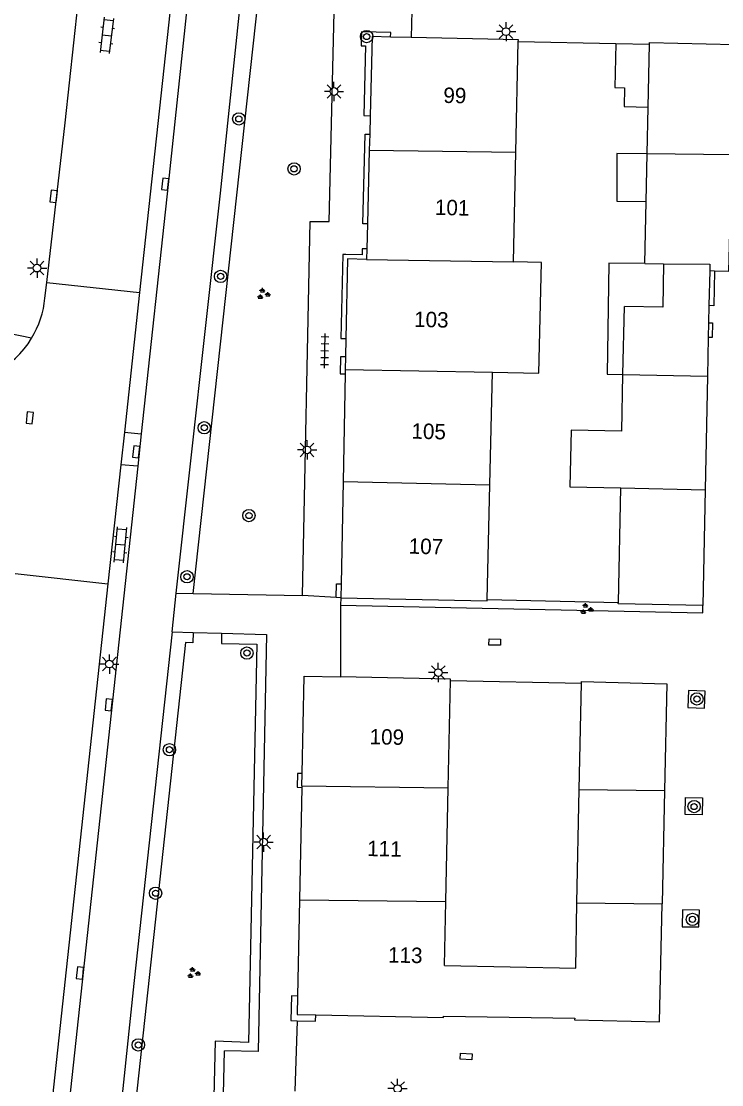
# Model space of a CAD drawing. Extents: x 132999 to 136000, y 398499 to 400501.
# Drawn here: x 134884.9 to 134930.3, y 398919.6 to 398988.5 of the extents above; entities that cross this region are included whole.
import ezdxf

# ---------------------------------------------------------------- set-up
doc = ezdxf.new("R2010")
doc.units = 0
for name, color, linetype in [('gg-afsc-muur', 7, 'Continuous'), ('gg-anno-huisnummerreeks BGT', 7, 'Continuous'), ('gg-bbg-bijgebouw', 7, 'Continuous'), ('gg-bbg-gedigitaliseerde bebouwing', 7, 'Continuous'), ('gg-bbg-gedigitaliseerde bijgebouw', 7, 'Continuous'), ('gg-bbg-hoofdgebouw', 7, 'Continuous'), ('gg-bbg-luifel en loopbrug', 7, 'Continuous'), ('gg-bbg-tussenscheiding', 7, 'Continuous'), ('gg-knt-verharding', 7, 'Continuous'), ('gt-grn-groengrens', 7, 'Continuous'), ('gt-grn-weggrens', 7, 'Continuous'), ('gt-symb-boom', 7, 'Continuous'), ('gt-symb-groenvak', 7, 'Continuous'), ('gt-symb-klinker verharding', 7, 'Continuous'), ('gt-symb-kolk', 7, 'Continuous'), ('gt-symb-kolk center center', 7, 'Continuous'), ('gt-symb-lichtmast', 7, 'Continuous'), ('gt-symb-tegel verharding', 7, 'Continuous')]:
    doc.layers.add(name, color=color, linetype=linetype)

# ---------------------------------------------------------------- blocks, each defined once
blk = doc.blocks.new('gt0-LMAST')
at = {"layer": 'gt-symb-lichtmast'}
for p, q in [((-0.182, 0.173), (-0.447, 0.438)), ((-0.005, 0.246), (-0.005, 0.621)), ((0.172, 0.173), (0.437, 0.438)), ((-0.255, -0.004), (-0.63, -0.004)), ((-0.182, -0.181), (-0.447, -0.446)), ((-0.005, -0.254), (-0.005, -0.629)), ((0.437, -0.446), (0.172, -0.181)), ((0.245, -0.004), (0.62, -0.004))]:
    blk.add_line(p, q, dxfattribs=at)
blk.add_circle((-0.005, -0.004), 0.25, dxfattribs=at)
blk = doc.blocks.new('gt0-KOLKCC')
at = {"layer": 'gt-symb-kolk center center'}
blk.add_lwpolyline([(-0.375, 0.2), (0.375, 0.2), (0.375, -0.2), (-0.375, -0.2)], close=True, dxfattribs=at)
blk = doc.blocks.new('gt0-BOOM')
at = {"layer": 'gt-symb-boom'}
for radius in [0.4, 0.2]:
    blk.add_circle((0, 0), radius, dxfattribs=at)
blk = doc.blocks.new('gt0-GRVAK')
at = {"layer": 'gt-symb-groenvak'}
for p, q in [((-0.11, 0.189), (-0.228, 0.24)), ((-0.182, 0.153), (0.088, 0.153)), ((-0.091, 0.211), (-0.156, 0.322)), ((-0.047, 0.214), (-0.047, 0.393)), ((-0.004, 0.211), (0.061, 0.322)), ((0.015, 0.189), (0.133, 0.24)), ((0.262, -0.052), (0.197, 0.059)), ((0.305, -0.049), (0.305, 0.13)), ((0.349, -0.052), (0.414, 0.059)), ((-0.245, -0.228), (-0.363, -0.177)), ((-0.318, -0.264), (-0.047, -0.264)), ((-0.226, -0.206), (-0.291, -0.095)), ((-0.183, -0.203), (-0.183, -0.024)), ((-0.139, -0.206), (-0.074, -0.095)), ((-0.12, -0.228), (-0.002, -0.177)), ((0.243, -0.074), (0.125, -0.023)), ((0.17, -0.11), (0.441, -0.11)), ((0.368, -0.074), (0.486, -0.023))]:
    blk.add_line(p, q, dxfattribs=at)
blk = doc.blocks.new('gt0-KOLK')
at = {"layer": 'gt-symb-kolk'}
blk.add_lwpolyline([(0, 0), (0.375, 0), (0.375, 0.4), (-0.375, 0.4), (-0.375, 0), (0, 0)], dxfattribs=at)
blk = doc.blocks.new('gt0-TEG1')
at = {"layer": 'gt-symb-tegel verharding'}
for p, q in [((-1.125, 0), (1.125, 0)), ((-0.9, -0.25), (-0.9, 0.25)), ((-0.45, -0.25), (-0.45, 0.25)), ((0, -0.25), (0, 0.25)), ((0.45, -0.25), (0.45, 0.25)), ((0.9, -0.25), (0.9, 0.25))]:
    blk.add_line(p, q, dxfattribs=at)
blk = doc.blocks.new('gt0-KL1')
at = {"layer": 'gt-symb-klinker verharding'}
for p, q in [((-1.15, 0.3), (1.15, 0.3)), ((-1, -0.3), (-1, 0.3)), ((-0.5, 0.3), (-0.5, 0.45)), ((0, -0.3), (0, 0.3)), ((0.5, 0.3), (0.5, 0.45)), ((1, -0.3), (1, 0.3)), ((-1.15, -0.3), (1.15, -0.3)), ((-0.5, -0.45), (-0.5, -0.3)), ((0.5, -0.45), (0.5, -0.3))]:
    blk.add_line(p, q, dxfattribs=at)

msp = doc.modelspace()

# ---------------------------------------------------------------- linework, layer by layer
at = {"layer": 'gg-afsc-muur'}
for p, q in [((134917.158, 398987.2), (134923.487, 398987.066)), ((134915.142, 398951.039), (134923.642, 398950.849)), ((134912.768, 398945.78), (134921.248, 398945.62))]:
    msp.add_line(p, q, dxfattribs=at)
at = {"layer": 'gg-bbg-bijgebouw'}
for p, q in [((134925.578, 398982.947), (134925.668, 398987.02)), ((134925.512, 398979.925), (134925.578, 398982.947)), ((134925.444, 398976.835), (134925.512, 398979.925)), ((134925.355, 398972.806), (134925.444, 398976.835)), ((134929.56, 398972.33), (134929.514, 398970.08)), ((134929.88, 398972.322), (134929.56, 398972.33)), ((134923.941, 398965.615), (134924.03, 398970.014)), ((134929.514, 398970.08), (134929.492, 398968.961)), ((134929.492, 398968.961), (134929.473, 398968.011)), ((134929.473, 398968.011), (134929.422, 398965.518)), ((134923.867, 398961.945), (134923.941, 398965.615)), ((134929.422, 398965.518), (134929.272, 398958.152)), ((134923.642, 398950.849), (134923.792, 398958.274)), ((134929.272, 398958.152), (134929.12, 398950.64)), ((134926.639, 398938.666), (134926.478, 398931.323))]:
    msp.add_line(p, q, dxfattribs=at)
for points in [[(134925.668, 398987.02), (134925.67, 398987.12), (134931.16, 398987), (134930.98, 398979.858)], [(134930.98, 398979.858), (134930.79, 398972.3), (134929.88, 398972.322)], [(134929.12, 398950.64), (134923.64, 398950.75), (134923.642, 398950.849)], [(134921.248, 398945.62), (134921.25, 398945.72), (134926.79, 398945.57), (134926.639, 398938.666)]]:
    msp.add_lwpolyline(points, dxfattribs=at)
at = {"layer": 'gg-bbg-gedigitaliseerde bebouwing'}
for p, q in [((134912.619, 398938.84), (134912.768, 398945.78)), ((134912.461, 398931.471), (134912.619, 398938.84)), ((134912.372, 398927.327), (134912.461, 398931.471)), ((134920.876, 398927.137), (134920.961, 398931.381)), ((134912.372, 398927.327), (134920.876, 398927.137))]:
    msp.add_line(p, q, dxfattribs=at)
msp.add_lwpolyline([(134915.492, 398965.764), (134918.494, 398965.693), (134918.665, 398972.88), (134916.843, 398972.923)], dxfattribs=at)
at = {"layer": 'gg-bbg-gedigitaliseerde bijgebouw'}
for p, q in [((134925.355, 398972.806), (134926.569, 398972.795)), ((134921.109, 398938.734), (134921.248, 398945.62)), ((134920.961, 398931.381), (134921.109, 398938.734))]:
    msp.add_line(p, q, dxfattribs=at)
for points in [[(134926.569, 398972.795), (134926.532, 398969.981), (134924.03, 398970.014)], [(134923.867, 398961.945), (134920.587, 398962.018), (134920.505, 398958.347), (134923.792, 398958.274)]]:
    msp.add_lwpolyline(points, dxfattribs=at)
at = {"layer": 'gg-bbg-hoofdgebouw'}
for p, q in [((134910.208, 398987.454), (134908.88, 398987.483)), ((134917, 398980.029), (134917.158, 398987.2)), ((134907.556, 398982.387), (134907.527, 398981.188)), ((134907.527, 398981.188), (134907.502, 398980.145)), ((134907.502, 398980.145), (134907.386, 398975.379)), ((134916.843, 398972.923), (134917, 398980.029)), ((134907.386, 398975.379), (134907.347, 398973.76)), ((134907.347, 398973.76), (134907.33, 398973.06)), ((134906.09, 398973.09), (134905.987, 398967.951)), ((134906.09, 398973.1), (134906.09, 398973.09)), ((134907.33, 398973.06), (134906.09, 398973.1)), ((134905.987, 398967.951), (134905.962, 398966.751)), ((134905.962, 398966.751), (134905.946, 398965.933)), ((134905.94, 398965.652), (134905.801, 398958.674)), ((134905.946, 398965.933), (134905.94, 398965.652)), ((134915.319, 398958.462), (134915.492, 398965.764)), ((134905.801, 398958.674), (134905.668, 398952.05)), ((134915.142, 398951.039), (134915.319, 398958.462)), ((134905.668, 398952.05), (134905.65, 398951.15)), ((134903.127, 398938.957), (134903.143, 398939.761)), ((134903.125, 398938.861), (134902.979, 398931.571)), ((134903.127, 398938.957), (134903.125, 398938.861)), ((134902.979, 398931.571), (134902.854, 398925.34))]:
    msp.add_line(p, q, dxfattribs=at)
for points in [[(134908.88, 398987.483), (134907.68, 398987.51), (134907.556, 398982.387)], [(134917.158, 398987.2), (134917.16, 398987.3), (134910.208, 398987.454)], [(134905.65, 398951.15), (134915.14, 398950.94), (134915.142, 398951.039)], [(134903.143, 398939.761), (134903.27, 398946.06), (134905.634, 398946.015)], [(134912.768, 398945.78), (134912.77, 398945.88), (134905.634, 398946.015)], [(134904.03, 398924.115), (134912.3, 398923.94), (134912.301, 398924.039), (134920.811, 398923.899), (134920.81, 398923.8), (134926.31, 398923.67), (134926.478, 398931.323)], [(134902.854, 398925.34), (134902.83, 398924.14), (134904.03, 398924.115)]]:
    msp.add_lwpolyline(points, dxfattribs=at)
at = {"layer": 'gg-bbg-luifel en loopbrug'}
msp.add_line((134923.487, 398987.066), (134925.668, 398987.02), dxfattribs=at)
for points in [[(134923.487, 398987.066), (134923.424, 398984.208), (134924.035, 398984.195), (134924.008, 398982.982), (134925.578, 398982.947)], [(134925.512, 398979.925), (134923.554, 398979.933), (134923.54, 398976.843), (134925.444, 398976.835)], [(134925.355, 398972.806), (134923.017, 398972.837), (134922.922, 398965.628), (134923.941, 398965.615)]]:
    msp.add_lwpolyline(points, dxfattribs=at)
at = {"layer": 'gg-bbg-tussenscheiding'}
for p, q in [((134907.502, 398980.145), (134917, 398980.029)), ((134930.98, 398979.858), (134925.512, 398979.925)), ((134907.33, 398973.06), (134916.843, 398972.923)), ((134905.946, 398965.933), (134915.492, 398965.764)), ((134923.941, 398965.615), (134929.422, 398965.518)), ((134905.801, 398958.674), (134915.319, 398958.462)), ((134923.792, 398958.274), (134929.272, 398958.152)), ((134903.127, 398938.957), (134912.619, 398938.84)), ((134921.109, 398938.734), (134926.639, 398938.666)), ((134902.979, 398931.571), (134912.461, 398931.471)), ((134920.961, 398931.381), (134926.478, 398931.323))]:
    msp.add_line(p, q, dxfattribs=at)
msp.add_lwpolyline([(134926.569, 398972.795), (134929.569, 398972.768), (134929.56, 398972.33)], dxfattribs=at)
at = {"layer": 'gg-knt-verharding'}
for p, q in [((134895.703, 398999.603), (134892.606, 398970.93)), ((134910.47, 398997.46), (134910.208, 398987.454)), ((134886.598, 398971.58), (134887.789, 398981.927)), ((134885.618, 398967.966), (134870.125, 398971.23)), ((134886.481, 398970.567), (134886.598, 398971.58)), ((134886.598, 398971.58), (134892.606, 398970.93)), ((134892.606, 398970.93), (134891.627, 398961.873)), ((134891.627, 398961.873), (134891.399, 398959.76)), ((134891.627, 398961.873), (134892.72, 398961.761)), ((134892.72, 398961.761), (134892.494, 398959.675)), ((134891.399, 398959.76), (134890.567, 398952.054)), ((134892.494, 398959.675), (134891.399, 398959.76)), ((134884.555, 398952.715), (134890.567, 398952.054)), ((134890.567, 398952.054), (134883.722, 398889.003)), ((134894.72, 398948.936), (134894.984, 398951.452)), ((134894.984, 398951.452), (134896.093, 398951.43)), ((134896.093, 398951.43), (134903.182, 398951.29)), ((134905.65, 398951.15), (134905.35, 398951.156)), ((134905.65, 398951.15), (134905.632, 398950.667)), ((134905.632, 398950.667), (134905.634, 398946.015)), ((134894.72, 398948.936), (134896.095, 398948.897)), ((134896.095, 398948.897), (134897.933, 398948.845)), ((134902.818, 398923.74), (134902.677, 398919.178)), ((134897.303, 398884.551), (134898.116, 398921.798))]:
    msp.add_line(p, q, dxfattribs=at)
for points in [[(134894.984, 398951.452), (134897.851, 398977.359), (134899.386, 398992.003), (134902.244, 399018.615)], [(134896.793, 398999.485), (134896.001, 398992.394), (134894.472, 398977.931), (134892.72, 398961.761)], [(134903.182, 398951.29), (134903.663, 398975.521), (134904.894, 398975.536), (134905.244, 398990.026), (134907.769, 398989.982), (134908.042, 399000)], [(134887.789, 398981.927), (134888.913, 398992.302), (134887.875, 398992.447), (134888.058, 398993.714), (134889.006, 398993.651), (134889.371, 398997.019)], [(134908.88, 398987.483), (134908.887, 398987.777), (134906.987, 398987.823), (134906.966, 398986.923), (134907.265, 398986.916), (134907.156, 398982.397), (134907.556, 398982.387)], [(134907.386, 398975.379), (134907.086, 398975.387), (134907.227, 398981.195), (134907.527, 398981.188)], [(134905.988, 398973.393), (134905.776, 398973.397), (134905.667, 398967.957), (134905.987, 398967.951)], [(134907.347, 398973.76), (134907.047, 398973.767), (134907.037, 398973.367), (134905.988, 398973.393)], [(134929.88, 398972.322), (134929.834, 398970.074), (134929.514, 398970.08)], [(134929.492, 398968.961), (134929.742, 398968.956), (134929.722, 398968.006), (134929.473, 398968.011)], [(134905.962, 398966.751), (134905.643, 398966.758), (134905.62, 398965.658), (134905.94, 398965.652)], [(134892.494, 398959.675), (134887.072, 398909.461), (134885.273, 398893.032)], [(134905.35, 398951.156), (134905.368, 398952.056), (134905.668, 398952.05)], [(134905.632, 398950.667), (134929.125, 398950.179), (134929.12, 398950.64)], [(134894.72, 398948.936), (134892.251, 398926.153), (134890.436, 398908.836)], [(134897.933, 398948.845), (134900.84, 398948.762), (134900.296, 398921.738), (134898.116, 398921.798)], [(134928.141, 398944.034), (134929.234, 398943.993), (134929.273, 398945.102), (134928.18, 398945.143), (134928.141, 398944.034)], [(134903.143, 398939.761), (134902.844, 398939.767), (134902.826, 398938.867), (134903.125, 398938.861)], [(134929.068, 398937.089), (134927.964, 398937.112), (134927.992, 398938.211), (134929.099, 398938.179), (134929.068, 398937.089)], [(134927.768, 398929.833), (134928.866, 398929.82), (134928.893, 398930.914), (134927.807, 398930.932), (134927.768, 398929.833)], [(134902.854, 398925.34), (134902.454, 398925.348), (134902.422, 398923.748), (134902.818, 398923.74)], [(134902.818, 398923.74), (134904.022, 398923.716), (134904.03, 398924.115)]]:
    msp.add_lwpolyline(points, dxfattribs=at)
for centre, radius, start, end in [((134880.432, 398971.13), 6.075, 328.61003, 354.67875), ((134880.41, 398971.136), 6.097, 266.2131, 328.67594)]:
    msp.add_arc(centre, radius, start, end, dxfattribs=at)
at = {"layer": 'gt-grn-groengrens'}
msp.add_line((134896.093, 398951.43), (134903.427, 399018.486), dxfattribs=at)
for points in [[(134896.095, 398948.897), (134896.063, 398948.238), (134895.595, 398948.25), (134888.834, 398885.91)], [(134897.933, 398948.845), (134897.933, 398948.191), (134900.214, 398948.133), (134899.674, 398922.33), (134897.504, 398922.408), (134896.636, 398885.268)]]:
    msp.add_lwpolyline(points, dxfattribs=at)
at = {"layer": 'gt-grn-weggrens'}
msp.add_line((134905.35, 398951.156), (134903.182, 398951.29), dxfattribs=at)

# ---------------------------------------------------------------- block references
at = {"layer": 'gt-symb-boom'}
for p in [(134907.33, 398987.514), (134899.046, 398982.181), (134902.626, 398978.942), (134897.867, 398971.973), (134896.808, 398962.164), (134899.702, 398956.477), (134895.687, 398952.508), (134899.571, 398947.565), (134928.736, 398944.591), (134894.548, 398941.304), (134928.551, 398937.62), (134893.648, 398932.006), (134928.446, 398930.31), (134892.532, 398922.174)]:
    msp.add_blockref('gt0-BOOM', p, dxfattribs=at)
at = {"layer": 'gt-symb-groenvak'}
for p in [(134900.624, 398970.828), (134921.562, 398950.413), (134896.1, 398926.829)]:
    msp.add_blockref('gt0-GRVAK', p, dxfattribs=at)
at = {"layer": 'gt-symb-klinker verharding'}
for p, rotation in [((134890.488, 398987.589), -96.89054831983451), ((134891.383, 398954.578), 84.60853660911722)]:
    msp.add_blockref('gt0-KL1', p, dxfattribs=dict(at, rotation=rotation))
at = {"layer": 'gt-symb-kolk'}
for p, rotation in [((134894.472, 398977.931), 83.96903047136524), ((134887.246, 398977.136), 83.74179170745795), ((134885.692, 398962.783), 83.7979474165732), ((134892.588, 398960.583), 83.7979474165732), ((134890.816, 398944.186), 83.85497907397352), ((134888.95, 398926.818), 83.854979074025)]:
    msp.add_blockref('gt0-KOLK', p, dxfattribs=dict(at, rotation=rotation))
at = {"layer": 'gt-symb-kolk center center'}
for p, rotation in [((134915.635, 398948.278), -1.1457628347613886), ((134913.778, 398921.423), 176.2164097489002)]:
    msp.add_blockref('gt0-KOLKCC', p, dxfattribs=dict(at, rotation=rotation))
at = {"layer": 'gt-symb-lichtmast'}
for p in [(134916.368, 398987.836), (134905.218, 398983.958), (134885.978, 398972.513), (134903.471, 398960.732), (134890.66, 398946.854), (134911.975, 398946.304), (134900.66, 398935.322), (134909.339, 398919.345)]:
    msp.add_blockref('gt0-LMAST', p, dxfattribs=at)
at = {"layer": 'gt-symb-tegel verharding', "rotation": 88.9115111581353}
msp.add_blockref('gt0-TEG1', (134904.615, 398967.142), dxfattribs=at)

# ---------------------------------------------------------------- texts
at = {"layer": 'gg-anno-huisnummerreeks BGT'}
for s, rotation, p in [('99', 358.7, (134912.292, 398983.216)), ('101', 358.7, (134911.744, 398975.957)), ('103', 358.6, (134910.395, 398968.704)), ('105', 358.6, (134910.223, 398961.46)), ('107', 358.6, (134910.046, 398954.007)), ('109', 358.8, (134907.514, 398941.656)), ('111', 358.8, (134907.358, 398934.413)), ('113', 358.8, (134908.709, 398927.516))]:
    msp.add_text(s, height=1, rotation=rotation, dxfattribs=at).set_placement(p)

doc.saveas('drawing.dxf')
